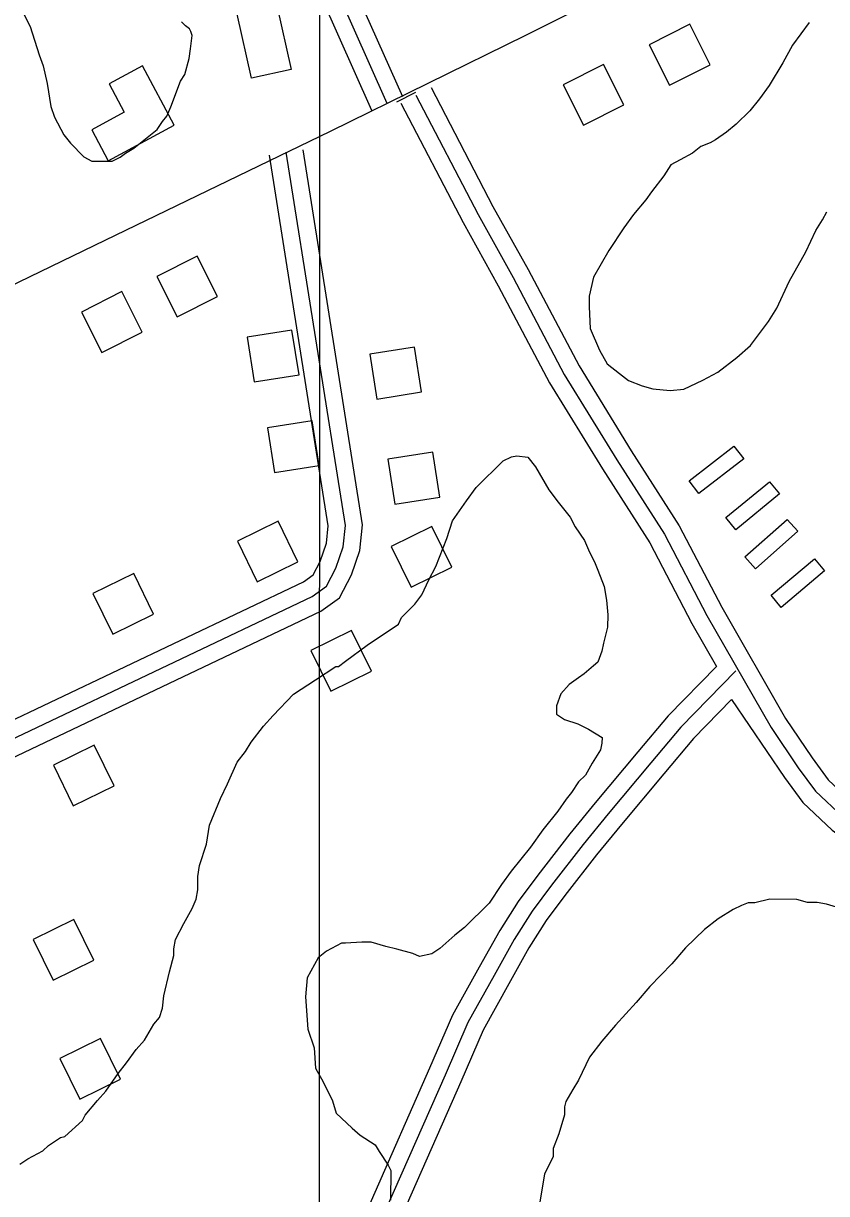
# Model space of a CAD drawing. Extents: x 3245246 to 3283090, y 806824 to 832173.
# Drawn here: x 3264869 to 3265578, y 827132 to 828165 of the extents above; entities that cross this region are included whole.
import ezdxf

# ---------------------------------------------------------------- set-up
doc = ezdxf.new("R2010")
doc.units = 0
for name, color, linetype in [('V-BLDG-OTLN', 7, 'Continuous'), ('V-GRID-MAJR', 7, 'Continuous'), ('V-ROAD-CNTR', 7, 'Continuous'), ('V-SITE-VEGE', 7, 'Continuous')]:
    doc.layers.add(name, color=color, linetype=linetype)

msp = doc.modelspace()

# ---------------------------------------------------------------- linework, layer by layer
at = {"layer": 'V-BLDG-OTLN'}
for points in [[(3265092.5, 828180.5), (3265105.1, 828124), (3265070.2, 828116.2), (3265057.6, 828172.7)], [(3265456.9, 828163.9), (3265421.2, 828145.9), (3265439.2, 828110.2), (3265474.9, 828128.2)], [(3265380.8, 828128.5), (3265345.1, 828110.5), (3265363.1, 828074.8), (3265398.8, 828092.8)], [(3264943.7, 828043.5), (3265002, 828075), (3264973.9, 828127.1), (3264944.4, 828111.2), (3264957.9, 828086.2), (3264929.1, 828070.6)], [(3265022.2, 827959.3), (3264986.5, 827941.3), (3265004.6, 827905.6), (3265040.3, 827923.6)], [(3264955.7, 827927.9), (3264920, 827909.9), (3264938, 827874.2), (3264973.7, 827892.2)], [(3265066.4, 827887.7), (3265072.6, 827848.2), (3265112.1, 827854.5), (3265105.9, 827894)], [(3265174.5, 827872.7), (3265180.7, 827833.1), (3265220.2, 827839.4), (3265214, 827878.9)], [(3265084.2, 827807.8), (3265090.5, 827768.3), (3265130, 827774.5), (3265123.7, 827814)], [(3265456.5, 827760.8), (3265496, 827791.5), (3265504.6, 827780.4), (3265465.1, 827749.8)], [(3265190.6, 827779.9), (3265196.8, 827740.4), (3265236.3, 827746.6), (3265230.1, 827786.1)], [(3265488.7, 827728.5), (3265527.4, 827760.1), (3265536.2, 827749.3), (3265497.6, 827717.6)], [(3265093.6, 827725.4), (3265057.7, 827707.8), (3265075.3, 827671.9), (3265111.2, 827689.5)], [(3265505.6, 827693.7), (3265543, 827726.8), (3265552.3, 827716.4), (3265514.9, 827683.2)], [(3265229.4, 827720.6), (3265193.4, 827703), (3265211, 827667.1), (3265247, 827684.7)], [(3265528.7, 827659.9), (3265566.9, 827692.1), (3265575.9, 827681.4), (3265537.7, 827649.2)], [(3264966.2, 827679.1), (3264930.2, 827661.5), (3264947.8, 827625.6), (3264983.8, 827643.2)], [(3265158.4, 827628.8), (3265122.5, 827611.2), (3265140.1, 827575.3), (3265176, 827592.9)], [(3264931.3, 827527.5), (3264895.3, 827509.9), (3264912.9, 827474), (3264948.9, 827491.6)], [(3264877.4, 827356), (3264895.1, 827320.1), (3264931, 827337.8), (3264913.3, 827373.7)], [(3264901, 827250.9), (3264918.7, 827215.1), (3264954.6, 827232.8), (3264936.9, 827268.6)]]:
    msp.add_lwpolyline(points, close=True, dxfattribs=at)
at = {"layer": 'V-GRID-MAJR'}
msp.add_spline([(3265123.1, 812206.4), (3265125.8, 818265.2), (3265128.4, 824327.5), (3265131.1, 830389.8), (3265131.1, 830393.2)], degree=3, dxfattribs=at)
at = {"layer": 'V-ROAD-CNTR'}
msp.add_line((3265214.9, 828103.7), (3265198.1, 828095.2), dxfattribs=at)
for points in [[(3263225.2, 827146.8), (3263434.5, 827238), (3263766.1, 827398.3), (3263892.3, 827466.7), (3264036.8, 827542.5), (3264276.3, 827655), (3264584, 827804), (3264779.3, 827895), (3264940.9, 827973.4), (3265139.8, 828069.7), (3265312.4, 828154.4), (3265843.4, 828421), (3266086.6, 828544.7), (3266325.6, 828663.6), (3266499.4, 828751), (3266671.6, 828832.9), (3266888.3, 828938.1), (3267352.5, 829164.8)], [(3265021.9, 828440.1), (3265047.2, 828398.8), (3265080, 828331.5), (3265113.7, 828261.8), (3265145.2, 828194.3), (3265189.7, 828094.2)], [(3265034.7, 828447.9), (3265060.4, 828406), (3265093.5, 828338), (3265127.3, 828268.2), (3265158.8, 828200.6), (3265203.4, 828100.3)], [(3265009.1, 828432.3), (3265034, 828391.5), (3265066.5, 828324.9), (3265100.2, 828255.3), (3265131.5, 828188.1), (3265176, 828088.1)], [(3265228.6, 828108.1), (3265283.3, 828003.1), (3265314.2, 827947.4), (3265359.3, 827862.4), (3265405.2, 827787.4), (3265447.6, 827721.2), (3265485.2, 827649.3), (3265541.4, 827551.1), (3265565, 827516.3), (3265579.2, 827497), (3265601.8, 827475.7), (3265627.4, 827457.4), (3265651.2, 827448.6), (3265694.6, 827434.7), (3265858.1, 827392), (3265967.5, 827362.7), (3266045, 827341.2), (3266107.8, 827319.9), (3266149.5, 827300.4), (3266203.8, 827270.1), (3266283.6, 827228.8), (3266337.7, 827195.3)], [(3265215.3, 828101.2), (3265270.1, 827996), (3265301, 827940.3), (3265346.2, 827854.9), (3265392.5, 827779.4), (3265434.6, 827713.7), (3265472.1, 827642.1), (3265528.7, 827543.1), (3265552.7, 827507.6), (3265567.9, 827487), (3265592.3, 827464.1), (3265620.3, 827444.1), (3265646.3, 827434.5), (3265690.4, 827420.3), (3265854.3, 827377.5), (3265963.6, 827348.3), (3266040.6, 827326.8), (3266102.2, 827306), (3266142.7, 827287), (3266196.7, 827256.9), (3266276.2, 827215.8), (3266328.9, 827183)], [(3265202, 828094.3), (3265256.9, 827988.9), (3265287.8, 827933.1), (3265333.2, 827847.5), (3265379.8, 827771.4), (3265421.6, 827706.2), (3265458.9, 827634.9), (3265480.5, 827597.1)], [(3263385.4, 827213.9), (3263413.5, 827190.9), (3263436.2, 827174), (3263485.9, 827159.5), (3263784.6, 827059.9), (3263812.4, 827054), (3263834.8, 827050.5), (3263860, 827053.6), (3263881.3, 827058.1), (3263908.4, 827067.9), (3263947.8, 827088.3), (3264432.5, 827329.3), (3264741.3, 827477.1), (3265123.7, 827658.9), (3265136.3, 827667.8), (3265144.6, 827683.8), (3265151.2, 827702.7), (3265153, 827721.5), (3265100.9, 828050.9)], [(3264714.2, 827480.7), (3264734.9, 827490.6), (3265116.1, 827671.9), (3265124.7, 827677.9), (3265130.8, 827689.8), (3265136.4, 827705.9), (3265137.8, 827721.1), (3265086.1, 828048.5)], [(3264727.4, 827453.8), (3264747.8, 827463.6), (3265131.3, 827645.9), (3265147.9, 827657.6), (3265158.5, 827677.9), (3265165.9, 827699.5), (3265168.1, 827722), (3265115.7, 828053.2)], [(3265480.5, 827597.1), (3265438, 827553.6), (3265411, 827521.6), (3265373.4, 827476.7), (3265351.1, 827449.3), (3265322.9, 827412.9), (3265305.5, 827389.7), (3265289.2, 827363.9), (3265271.1, 827331.5), (3265247.6, 827289.4), (3265227.3, 827242.4), (3265175.7, 827125.5), (3265152.6, 827077), (3265127.4, 827018.1), (3265101.7, 826961.6), (3265071.2, 826885), (3265063.6, 826859.4), (3265057.4, 826824.1), (3265055.2, 826779.1), (3265059.8, 826739.3), (3265070.7, 826686), (3265089.4, 826633.7), (3265098.9, 826590.5)], [(3265497.7, 827593.2), (3265449.1, 827543.5), (3265422.5, 827512), (3265385, 827467.1), (3265362.9, 827440), (3265334.8, 827403.9), (3265317.9, 827381.2), (3265302.1, 827356.2), (3265284.2, 827324.2), (3265261.1, 827282.7), (3265241.1, 827236.4), (3265189.4, 827119.2), (3265166.3, 827070.9), (3265141.1, 827012), (3265115.5, 826955.7), (3265085.4, 826880.1), (3265078.2, 826856), (3265072.3, 826822.5), (3265070.3, 826779.6), (3265074.6, 826741.7), (3265085.2, 826690.1), (3265103.9, 826637.9), (3265113.9, 826592.2)], [(3265493.9, 827567.8), (3265460.2, 827533.4), (3265434, 827502.3), (3265396.6, 827457.6), (3265374.6, 827430.7), (3265346.8, 827394.8), (3265330.3, 827372.7), (3265315, 827348.6), (3265297.3, 827316.9), (3265274.5, 827276.1), (3265254.8, 827230.4), (3265203, 827113), (3265179.9, 827064.7), (3265154.9, 827006), (3265129.3, 826949.8), (3265099.6, 826875.2), (3265092.8, 826852.5), (3265087.3, 826820.8), (3265085.3, 826780.1), (3265089.4, 826744), (3265099.7, 826694.1), (3265116.2, 826647.8)], [(3265493.9, 827567.8), (3265540.5, 827499), (3265556.7, 827477), (3265582.7, 827452.5), (3265613.2, 827430.7), (3265641.4, 827420.3), (3265686.2, 827405.9), (3265850.5, 827363), (3265959.6, 827333.8), (3266036.2, 827312.5), (3266096.6, 827292), (3266135.9, 827273.7), (3266189.6, 827243.7), (3266268.8, 827202.7), (3266320.2, 827170.8)]]:
    msp.add_lwpolyline(points, dxfattribs=at)
at = {"layer": 'V-SITE-VEGE'}
for p, q in [((3265562.3, 828165.4), (3265547.7, 828145.4)), ((3265547.7, 828145.4), (3265539.1, 828130)), ((3265539.1, 828130), (3265527, 828109.9)), ((3265527, 828109.9), (3265518.5, 828098.2)), ((3265518.5, 828098.2), (3265510, 828087.5)), ((3265510, 828087.5), (3265497.9, 828075.8)), ((3265489.5, 828068.8), (3265479.8, 828061.8)), ((3265497.9, 828075.8), (3265489.5, 828068.8)), ((3265466.6, 828056), (3265459.4, 828050.1)), ((3265475, 828059.4), (3265466.6, 828056)), ((3265479.8, 828061.8), (3265475, 828059.4)), ((3265459.4, 828050.1), (3265448.6, 828044.3)), ((3265440.2, 828039.7), (3265434.1, 828030.2)), ((3265448.6, 828044.3), (3265440.2, 828039.7)), ((3265434.1, 828030.2), (3265423.2, 828016.1)), ((3265423.2, 828016.1), (3265418.3, 828009)), ((3265418.3, 828009), (3265407.4, 827996.1)), ((3265407.4, 827996.1), (3265398.9, 827984.3)), ((3265574.1, 827991.4), (3265577.8, 827998.5)), ((3265398.9, 827984.3), (3265385.6, 827964.2)), ((3265568.1, 827981.9), (3265574.1, 827991.4)), ((3265559.4, 827963), (3265568.1, 827981.9)), ((3265385.6, 827964.2), (3265372.1, 827940.6)), ((3265544.8, 827937), (3265559.4, 827963)), ((3265372.1, 827940.6), (3265368.3, 827923.9)), ((3265533.7, 827913.3), (3265544.8, 827937)), ((3265368.3, 827923.9), (3265368.2, 827914.4)), ((3265368.2, 827914.4), (3265369.1, 827895.3)), ((3265526.4, 827901.5), (3265533.7, 827913.3)), ((3265510.6, 827880.3), (3265526.4, 827901.5)), ((3265369.1, 827895.3), (3265377.2, 827876.2)), ((3265498.6, 827869.7), (3265510.6, 827880.3)), ((3265377.2, 827876.2), (3265384.2, 827864.2)), ((3265384.2, 827864.2), (3265394.8, 827855.7)), ((3265481.7, 827856.8), (3265498.6, 827869.7)), ((3265394.8, 827855.7), (3265403, 827849.6)), ((3265403, 827849.6), (3265414.9, 827844.7)), ((3265451.7, 827841.8), (3265468.5, 827849.9)), ((3265468.5, 827849.9), (3265481.7, 827856.8)), ((3265414.9, 827844.7), (3265424.3, 827842.2)), ((3265424.3, 827842.2), (3265439.8, 827840.8)), ((3265439.8, 827840.8), (3265451.7, 827841.8)), ((3265502.6, 827386), (3265495.4, 827382.6)), ((3265508.6, 827388.3), (3265502.6, 827386)), ((3265514.5, 827388.3), (3265508.6, 827388.3)), ((3265527.7, 827391.6), (3265514.5, 827388.3)), ((3265551.5, 827391.3), (3265527.7, 827391.6)), ((3265561, 827388.8), (3265551.5, 827391.3)), ((3265569.3, 827388.7), (3265561, 827388.8)), ((3265577.6, 827387.4), (3265569.3, 827388.7)), ((3265589.5, 827383.6), (3265577.6, 827387.4)), ((3265482.1, 827374.4), (3265470.1, 827365)), ((3265495.4, 827382.6), (3265482.1, 827374.4)), ((3265470.1, 827365), (3265453.2, 827348.6)), ((3265453.2, 827348.6), (3265441.1, 827334.5)), ((3265441.1, 827334.5), (3265421.8, 827314.5)), ((3265421.8, 827314.5), (3265409.6, 827300.4)), ((3265409.6, 827300.4), (3265391.5, 827280.4)), ((3265391.5, 827280.4), (3265379.4, 827266.3)), ((3265379.4, 827266.3), (3265368.5, 827252.1)), ((3265368.5, 827252.1), (3265358.7, 827232)), ((3265358.7, 827232), (3265353.8, 827223.7)), ((3265353.8, 827223.7), (3265347.7, 827213.1)), ((3265347.7, 827213.1), (3265346.4, 827208.3)), ((3265346.3, 827201.2), (3265341.3, 827184.6)), ((3265346.4, 827208.3), (3265346.3, 827201.2)), ((3265341.3, 827184.6), (3265336.4, 827171.6)), ((3265336.4, 827171.6), (3265336.3, 827164.4)), ((3265336.3, 827164.4), (3265328.9, 827149)), ((3265328.9, 827149), (3265316, 827074.2))]:
    msp.add_line(p, q, dxfattribs=at)
for points in [[(3264869.1, 828172.7), (3264874.9, 828161.9), (3264882.9, 828136.8), (3264886.3, 828127.2), (3264889.7, 828111.7), (3264893, 828091.4), (3264896.4, 828081.8), (3264904.5, 828066.2), (3264910.4, 828059), (3264922.1, 828046.9), (3264929.2, 828043.2), (3264947.1, 828043), (3264954.3, 828046.5), (3264959.1, 828050), (3264966.3, 828054.6), (3264986.8, 828071), (3264991.7, 828078.1), (3264995.3, 828082.8), (3264999, 828091.1), (3265007.6, 828113.6), (3265011.3, 828119.5), (3265015.1, 828133.8), (3265016.4, 828142.1), (3265017.7, 828154), (3265016.6, 828157.6), (3265015.4, 828160), (3265011.9, 828162.4), (3265008.4, 828166)], [(3264865.7, 827157.9), (3264872.9, 827162.5), (3264886.1, 827169.5), (3264890.9, 827174.2), (3264901.7, 827181.2), (3264905.3, 827182.3), (3264921, 827196.4), (3264923.4, 827201.1), (3264934.3, 827214.1), (3264941.6, 827222.3), (3264952.5, 827237.7), (3264959.8, 827247.1), (3264968.3, 827258.9), (3264975.6, 827267.1), (3264984.1, 827281.3), (3264989, 827287.2), (3264991.5, 827295.5), (3264992.8, 827306.2), (3264997.9, 827327.6), (3265001.6, 827341.8), (3265001.7, 827347.8), (3265003, 827356.1), (3265010.4, 827370.3), (3265017.7, 827383.3), (3265021.4, 827391.6), (3265022.7, 827399.9), (3265022.9, 827411.8), (3265024.2, 827421.3), (3265030.4, 827440.3), (3265033, 827456.9), (3265042.9, 827480.6), (3265049, 827493.6), (3265057.6, 827512.6), (3265064.9, 827522), (3265069.8, 827530.3), (3265080.7, 827544.4), (3265089.2, 827553.8), (3265107.3, 827572.6), (3265126.5, 827585.4), (3265144.6, 827597.1), (3265147, 827597.1), (3265153, 827601.8), (3265172.2, 827615.8), (3265199.9, 827634.5), (3265202.4, 827640.4), (3265214.4, 827652.1), (3265220.5, 827660.4), (3265226.6, 827673.4), (3265232.8, 827685.2), (3265242.6, 827710.1), (3265247.6, 827725.5), (3265259.8, 827743.2), (3265268.3, 827755), (3265292.4, 827778.5), (3265299.6, 827782), (3265304.4, 827783.1), (3265313.9, 827781.8), (3265320.9, 827773.3), (3265332.6, 827752.9), (3265340.8, 827742.1), (3265351.3, 827728.8), (3265355.9, 827720.4), (3265364.1, 827708.4), (3265367.6, 827700), (3265373.4, 827688), (3265375.7, 827682), (3265381.4, 827667.7), (3265383.6, 827655.7), (3265384.6, 827642.6), (3265384.5, 827631.9), (3265380.7, 827617.6), (3265379.4, 827610.5), (3265375.7, 827601)], [(3265375.7, 827601), (3265372.1, 827597.5), (3265363.7, 827590.5), (3265358.8, 827587), (3265350.4, 827581.1), (3265343.2, 827572.9), (3265339.4, 827562.2), (3265339.3, 827555.1), (3265346.4, 827550.2), (3265358.3, 827546.5), (3265367.7, 827541.6), (3265379.6, 827534.3), (3265379.5, 827529.5), (3265378.2, 827523.6), (3265370.9, 827511.8), (3265364.8, 827501.1), (3265358.8, 827495.3), (3265352.7, 827485.8), (3265347.8, 827479.9), (3265340.5, 827469.3), (3265327.2, 827452.8), (3265316.3, 827437.5), (3265299.3, 827416.3), (3265290.8, 827404.5), (3265279.8, 827388), (3265258.1, 827366.8), (3265249.7, 827359.8), (3265236.4, 827348.1), (3265229.2, 827343.4), (3265218.4, 827341.2), (3265212.5, 827343.6), (3265198.3, 827347.4), (3265188.8, 827349.9), (3265175.7, 827353.7), (3265167.4, 827353.8), (3265153.1, 827352.8), (3265149.5, 827352.8), (3265136.3, 827345.9), (3265129.1, 827340)], [(3265129.1, 827340), (3265119.3, 827322.3), (3265117.9, 827305.6), (3265119.9, 827277), (3265125.6, 827260.3), (3265126.5, 827242.4), (3265133.5, 827230.4), (3265141.6, 827213.6), (3265145, 827202.8), (3265159.1, 827189.5), (3265166.2, 827183.5), (3265179.2, 827174.9), (3265182.7, 827168.9), (3265190.8, 827156.9), (3265193.2, 827152.1), (3265192.8, 827125.9)]]:
    msp.add_lwpolyline(points, dxfattribs=at)

doc.saveas('drawing.dxf')
